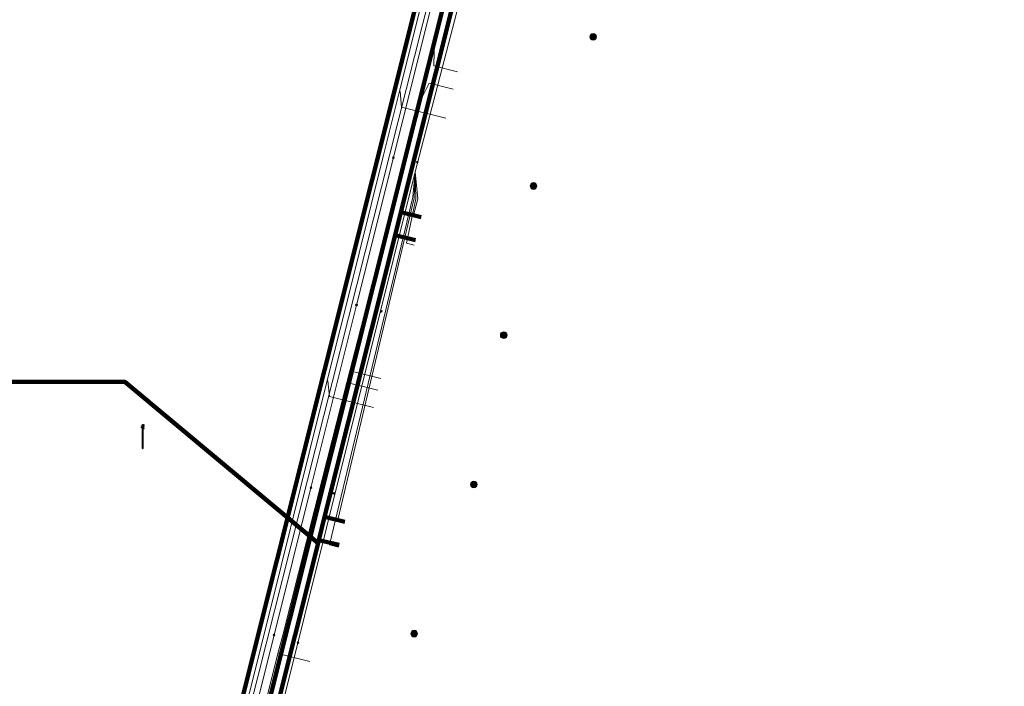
# Model space of a CAD drawing. Extents: x 152558 to 154479, y 462974 to 463683.
# Tile 511 of 638: x 153847 to 153880, y 463391 to 463414. Entities that reach past the tile are written whole.
import ezdxf
from ezdxf.lldxf.tags import DXFTag

# ---------------------------------------------------------------- set-up
doc = ezdxf.new("R2010")
doc.units = 0
doc.header["$LTSCALE"] = 0.2
doc.layers.get('0').update_dxf_attribs({"linetype": 'CONTINUOUS'})
for name, color, linetype, lineweight in [('B-RO-KL-DATA_COAXIAAL_17_ZIGGO BV-G', 90, 'KL-DATA-N', 18), ('B-RO-KL-DATA_COAXIAAL_7_ZIGGO BV-G', 90, 'KL-DATA-N', 18), ('B-RO-KL-DATA_DUCT_ZIGGO BV-G', 90, 'CONTINUOUS', 100), ('B-RO-KL-DATA_HULPSTUK_KPN BV-S', 90, 'CONTINUOUS', 25), ('B-RO-KL-DATA_HULPSTUK_REGGEFIBER OPERATOR BV-S', 90, 'CONTINUOUS', 25), ('B-RO-KL-DATA_KABELBED_KPN BV-G', 90, 'CONTINUOUS', 100), ('B-RO-KL-DATA_KABELBED_ZIGGO BV-G', 90, 'CONTINUOUS', 100), ('B-RO-KL-DATA_REGGEFIBER OPERATOR BV-G', 90, 'KL-DATA-N', 18), ('B-RO-KL-DATA_STEDIN NETBEHEER BV-G', 90, 'KL-DATA-N', 18), ('B-RO-KL-ET_LS_400 V_STEDIN NETBEHEER BV-G', 190, 'KL-LS-N', 18), ('B-RO-KL-ET_LS_GEMEENTE AMERSFOORT-S', 190, 'CONTINUOUS', 25), ('B-RO-KL-GAS_LD_PE_32_0.1 BAR_STEDIN NETBEHEER BV-G', 50, 'KL-GAS-LD-N', 18), ('B-RO-KL-GAS_LD_PVC_63_0.1 BAR_STEDIN NETBEHEER BV-G', 50, 'KL-GAS-LD-N', 18), ('B-RO-KL-WATER_100_VITENS-G', 170, 'KL-WATER-N', 18), ('B-RO-KL-WATER_HULPSTUK_VITENS-S', 170, 'CONTINUOUS', 25)]:
    doc.layers.add(name, color=color, linetype=linetype, lineweight=lineweight)
doc.styles.add('NLCS-ISO', font='NLCS-ISO.ttf')
tags = doc.linetypes.add('KL-DATA-N', pattern='A,4,-1,[101,NLCS.SHX,S=0.5,R=0,X=0,Y=0],-1,4,-1,["D",Standard,S=1,R=0,X=-0.25,Y=-0.5],-1.5', length=12.5).pattern_tags.tags
tags[18] = DXFTag(74, 10)
tags = doc.linetypes.add('KL-GAS-LD-N', pattern='A,4,-1,[69,NLCS.SHX,S=0.5,R=0,X=0,Y=0],-1,4,-1,["L",Standard,S=1,R=0,X=0.25,Y=-0.5],-2', length=13).pattern_tags.tags
tags[18] = DXFTag(74, 10)
tags = doc.linetypes.add('KL-LS-N', pattern='A,4,-1,[103,NLCS.SHX,S=0.75,R=0,X=0,Y=0],-1,4,-1,["L",Standard,S=1,R=0,X=0,Y=-0.5],-2', length=13).pattern_tags.tags
tags[18] = DXFTag(74, 10)
doc.linetypes.add('KL-WATER-N', pattern='A,7,-0.5,[168,NLCS.SHX,S=0.75,R=0,X=0.75,Y=0],-2', length=9.5)

# ---------------------------------------------------------------- blocks, each defined once
blk = doc.blocks.new('SKL-WTB_HULP_OVERIG-SO')
at = {"color": 0, "linetype": 'ByBlock', "lineweight": 18}
for points in [[(-0.14, 0.14), (0.14, -0.14)], [(0.14, 0.14), (-0.14, -0.14)]]:
    blk.add_lwpolyline(points, dxfattribs=at)
at = {"color": 0, "linetype": 'ByBlock', "lineweight": 18, "style": 'NLCS-ISO', "flags": 1}
for tag, p in [('TYPE', (1.5, 0)), ('LABEL', (1.5, -1.5)), ('OMSCHRIJVING', (1.5, -3))]:
    blk.add_attdef(tag, p, '', height=1, dxfattribs=at)
blk = doc.blocks.new('SKL-WTB_HULP_MOF-SO')
at = {"linetype": 'ByBlock', "lineweight": 18}
h = blk.add_hatch(color=0, dxfattribs=at)
h.dxf.hatch_style = 1
h.paths.add_polyline_path([(-0.5625, 0, 1), (0.5625, 0, 1)])
at = {"color": 0, "linetype": 'ByBlock', "lineweight": 18}
blk.add_circle((0, 0), 0.5625, dxfattribs=at)
at = {"color": 0, "linetype": 'ByBlock', "lineweight": 18, "style": 'NLCS-ISO', "flags": 1}
for tag, p in [('TYPE', (1.5, 0)), ('LABEL', (1.5, -1.5)), ('OMSCHRIJVING', (1.5, -3))]:
    blk.add_attdef(tag, p, '', height=1, dxfattribs=at)
blk = doc.blocks.new('SKL-ET_LS_MAST-SO')
for p, q in [((-0.05, 2.07), (0.05, 2.07)), ((-0.05, -2), (0.05, -2))]:
    blk.add_line(p, q)
for points in [[(-0.18, 1.76), (-0.22, 1.76), (-0.22, 1.84), (-0.18, 1.84), (-0.18, 1.79)], [(-0.18, 1.79), (-0.05, 1.79)], [(-0.18, 1.76), (-0.05, 1.76)], [(-0.05, -2), (-0.05, 2.07)], [(0.05, -2), (0.05, 2.07)], [(0.18, 1.92), (0.05, 1.92)], [(0.18, 1.89), (0.05, 1.89)], [(0.18, 1.66), (0.05, 1.66)], [(0.18, 1.89), (0.22, 1.89), (0.22, 1.97), (0.18, 1.97), (0.18, 1.92)], [(0.18, 1.63), (0.22, 1.63), (0.22, 1.71), (0.18, 1.71), (0.18, 1.66)], [(-0.18, 1.49), (-0.22, 1.49), (-0.22, 1.57), (-0.18, 1.57), (-0.18, 1.52)], [(-0.18, 1.52), (-0.05, 1.52)], [(-0.18, 1.49), (-0.05, 1.49)], [(0.18, 1.63), (0.05, 1.63)], [(0.18, 1.39), (0.05, 1.39)], [(0.18, 1.36), (0.05, 1.36)], [(0.18, 1.36), (0.22, 1.36), (0.22, 1.44), (0.18, 1.44), (0.18, 1.39)]]:
    blk.add_lwpolyline(points)

msp = doc.modelspace()

# ---------------------------------------------------------------- linework, layer by layer
at = {"layer": 'B-RO-KL-DATA_COAXIAAL_17_ZIGGO BV-G', "flags": 128}
msp.add_lwpolyline([(153867.288, 463426.344), (153867.714, 463427.941), (153864.876, 463428.755), (153864.352, 463426.665), (153861.995, 463417.261), (153861.802, 463416.489), (153859.455, 463407.125), (153859.261, 463406.352), (153856.896, 463396.915), (153856.701, 463396.137), (153856.676, 463396.036), (153854.355, 463386.778), (153854.16, 463386), (153851.759, 463376.421), (153851.629, 463375.904), (153851.564, 463375.642), (153851.917, 463375.553), (153858.428, 463373.908), (153858.133, 463372.732), (153857.894, 463371.779), (153856.891, 463367.78), (153855.887, 463363.781), (153855.783, 463363.366), (153855.588, 463362.592), (153854.647, 463358.841), (153853.644, 463354.842), (153853.24, 463353.232), (153853.046, 463352.458), (153852.641, 463350.843), (153851.106, 463344.726), (153850.678, 463343.022), (153850.483, 463342.245), (153849.866, 463339.787), (153848.39, 463333.906), (153848.134, 463332.886), (153847.94, 463332.111), (153847.387, 463329.907), (153845.852, 463323.79), (153845.547, 463322.574), (153845.354, 463321.806), (153844.848, 463319.791), (153843.314, 463313.674), (153843.004, 463312.439), (153842.834, 463311.763), (153842.133, 463308.97), (153840.598, 463302.854), (153840.444, 463302.24), (153840.272, 463301.552), (153838.828, 463295.796), (153837.9, 463292.1), (153837.728, 463291.416), (153837.351, 463289.916), (153835.816, 463283.799), (153835.372, 463282.029), (153835.058, 463280.776), (153833.249, 463281.219), (153833.154, 463280.829)], dxfattribs=at)
at = {"layer": 'B-RO-KL-DATA_COAXIAAL_7_ZIGGO BV-G', "flags": 128}
for points in [[(153867.288, 463426.344), (153867.714, 463427.941), (153864.876, 463428.755), (153864.352, 463426.665), (153861.995, 463417.261), (153861.802, 463416.489), (153859.455, 463407.125), (153859.261, 463406.352), (153856.896, 463396.915), (153856.701, 463396.137), (153856.676, 463396.036), (153854.355, 463386.778), (153854.16, 463386), (153851.759, 463376.421), (153851.629, 463375.904), (153851.564, 463375.642), (153851.917, 463375.553), (153858.428, 463373.908), (153858.133, 463372.732), (153857.894, 463371.779), (153858.282, 463371.682)], [(153867.288, 463426.344), (153867.714, 463427.941), (153864.876, 463428.755), (153864.352, 463426.665), (153861.995, 463417.261), (153861.802, 463416.489), (153859.455, 463407.125), (153859.261, 463406.352), (153856.896, 463396.915), (153856.701, 463396.137), (153856.676, 463396.036), (153854.355, 463386.778), (153854.16, 463386), (153851.759, 463376.421), (153851.629, 463375.904), (153851.564, 463375.642), (153851.917, 463375.553), (153858.428, 463373.908), (153858.133, 463372.732), (153857.894, 463371.779), (153856.891, 463367.78), (153855.887, 463363.781), (153855.783, 463363.366), (153855.588, 463362.592), (153854.647, 463358.841), (153855.035, 463358.744)], [(153867.288, 463426.344), (153867.714, 463427.941), (153864.876, 463428.755), (153864.352, 463426.665), (153861.995, 463417.261), (153861.802, 463416.489), (153859.455, 463407.125), (153859.261, 463406.352), (153856.896, 463396.915), (153856.701, 463396.137), (153856.676, 463396.036), (153854.355, 463386.778), (153854.16, 463386), (153851.759, 463376.421), (153851.629, 463375.904), (153851.564, 463375.642), (153851.917, 463375.553), (153858.428, 463373.908), (153858.133, 463372.732), (153857.894, 463371.779), (153856.891, 463367.78), (153855.887, 463363.781), (153856.275, 463363.684)], [(153867.288, 463426.344), (153867.714, 463427.941), (153864.876, 463428.755), (153864.352, 463426.665), (153861.995, 463417.261), (153861.802, 463416.489), (153859.455, 463407.125), (153859.261, 463406.352), (153856.896, 463396.915), (153856.701, 463396.137), (153856.676, 463396.036), (153854.355, 463386.778), (153854.16, 463386), (153851.759, 463376.421), (153851.629, 463375.904), (153851.564, 463375.642), (153851.917, 463375.553), (153858.428, 463373.908), (153858.133, 463372.732), (153857.894, 463371.779), (153856.891, 463367.78), (153857.278, 463367.683)], [(153867.288, 463426.344), (153867.714, 463427.941), (153864.876, 463428.755), (153864.352, 463426.665), (153861.995, 463417.261), (153861.802, 463416.489), (153859.455, 463407.125), (153859.261, 463406.352), (153856.896, 463396.915), (153856.701, 463396.137), (153856.676, 463396.036), (153854.355, 463386.778), (153854.16, 463386), (153851.759, 463376.421), (153852.444, 463376.254)], [(153867.288, 463426.344), (153867.714, 463427.941), (153864.876, 463428.755), (153864.352, 463426.665), (153861.995, 463417.261), (153861.802, 463416.489), (153859.455, 463407.125), (153859.261, 463406.352), (153856.896, 463396.915), (153856.701, 463396.137), (153856.676, 463396.036), (153854.355, 463386.778), (153854.16, 463386), (153851.759, 463376.421), (153852.444, 463376.254)], [(153867.288, 463426.344), (153867.714, 463427.941), (153864.876, 463428.755), (153864.352, 463426.665), (153861.995, 463417.261), (153861.802, 463416.489), (153859.455, 463407.125), (153859.261, 463406.352), (153856.896, 463396.915), (153856.701, 463396.137), (153856.676, 463396.036), (153854.355, 463386.778), (153855.035, 463386.612)], [(153867.288, 463426.344), (153867.714, 463427.941), (153864.876, 463428.755), (153864.352, 463426.665), (153861.995, 463417.261), (153861.802, 463416.489), (153859.455, 463407.125), (153859.261, 463406.352), (153856.896, 463396.915), (153856.701, 463396.137), (153856.676, 463396.036), (153854.355, 463386.778), (153855.035, 463386.612)], [(153867.288, 463426.344), (153867.714, 463427.941), (153864.876, 463428.755), (153864.352, 463426.665), (153861.995, 463417.261), (153861.802, 463416.489), (153859.455, 463407.125), (153859.261, 463406.352), (153856.896, 463396.915), (153857.576, 463396.749)], [(153867.288, 463426.344), (153867.714, 463427.941), (153864.876, 463428.755), (153864.352, 463426.665), (153861.995, 463417.261), (153861.802, 463416.489), (153859.455, 463407.125), (153859.261, 463406.352), (153856.896, 463396.915), (153857.576, 463396.749)], [(153867.288, 463426.344), (153867.714, 463427.941), (153864.876, 463428.755), (153864.352, 463426.665), (153861.995, 463417.261), (153861.802, 463416.489), (153859.455, 463407.125), (153860.135, 463406.959)]]:
    msp.add_lwpolyline(points, dxfattribs=at)
at = {"layer": 'B-RO-KL-DATA_DUCT_ZIGGO BV-G', "flags": 128}
msp.add_lwpolyline([(153940.803, 463406.022), (153929.841, 463409.175), (153928.395, 463409.591), (153925.205, 463410.713), (153918.539, 463413.057), (153916.307, 463413.842), (153913.345, 463414.884), (153912.442, 463415.151), (153912.169, 463415.231), (153897.074, 463419.503), (153875.963, 463425.572), (153867.714, 463427.941), (153864.876, 463428.755), (153864.352, 463426.665), (153861.995, 463417.261), (153861.802, 463416.489), (153859.455, 463407.125), (153859.261, 463406.352), (153856.896, 463396.915), (153856.701, 463396.137), (153856.676, 463396.036), (153854.355, 463386.778)], dxfattribs=at)
msp.add_lwpolyline([(153940.803, 463406.022), (153929.841, 463409.175), (153928.395, 463409.591), (153925.205, 463410.713), (153918.539, 463413.057), (153916.307, 463413.842), (153913.345, 463414.884), (153912.442, 463415.151), (153912.169, 463415.231), (153897.074, 463419.503), (153875.963, 463425.572), (153867.714, 463427.941), (153864.876, 463428.755), (153864.352, 463426.665), (153861.995, 463417.261), (153861.802, 463416.489), (153859.455, 463407.125), (153859.261, 463406.352), (153856.896, 463396.915), (153856.701, 463396.137), (153856.676, 463396.036), (153854.355, 463386.778)], dxfattribs=at)
at = {"layer": 'B-RO-KL-DATA_KABELBED_KPN BV-G', "flags": 128}
for points in [[(153864.538, 463428.671), (153864.379, 463428.606), (153864.226, 463428.528), (153864.08, 463428.438), (153863.943, 463428.335), (153863.814, 463428.221), (153863.696, 463428.096), (153863.589, 463427.962), (153863.494, 463427.819), (153863.411, 463427.669), (153863.341, 463427.512), (153863.285, 463427.35), (153850.495, 463376.32), (153826.937, 463282.363), (153819.801, 463254.048), (153818.822, 463250), (153814.315, 463231.345), (153813.066, 463226.199)], [(153864.538, 463428.671), (153864.159, 463427.132), (153854.321, 463387.879), (153854.028, 463386.712), (153853.785, 463385.741), (153851.369, 463376.102), (153851.176, 463375.323), (153852.141, 463375.084), (153857.94, 463373.595), (153857.844, 463373.224), (153857.722, 463372.737), (153856.992, 463369.829), (153856.949, 463369.657)]]:
    msp.add_lwpolyline(points, dxfattribs=at)
at = {"layer": 'B-RO-KL-DATA_KABELBED_ZIGGO BV-G', "flags": 128}
for points in [[(153861.802, 463416.489), (153859.455, 463407.125)], [(153859.455, 463407.125), (153859.261, 463406.352)], [(153860.135, 463406.959), (153859.455, 463407.125)], [(153859.261, 463406.352), (153856.896, 463396.915)], [(153859.941, 463406.186), (153859.261, 463406.352)], [(153845.489, 463401.439), (153850.195, 463401.439), (153856.676, 463396.036)], [(153856.896, 463396.915), (153856.701, 463396.137)], [(153857.576, 463396.749), (153856.896, 463396.915)], [(153856.676, 463396.036), (153854.355, 463386.778)], [(153856.676, 463396.036), (153856.701, 463396.137)], [(153857.381, 463395.971), (153856.701, 463396.137)]]:
    msp.add_lwpolyline(points, dxfattribs=at)
at = {"layer": 'B-RO-KL-DATA_REGGEFIBER OPERATOR BV-G', "flags": 128}
for points in [[(153848.166, 463353.16), (153853.572, 463374.744), (153851.748, 463375.353), (153854.731, 463387.618), (153859.934, 463408.473), (153864.872, 463427.441), (153865.431, 463427.756), (153867.587, 463427.26), (153869.542, 463426.72)], [(153857.362, 463395.896), (153857.055, 463395.976), (153859.855, 463407.631), (153859.934, 463408.473)], [(153857.577, 463396.754), (153857.334, 463396.815), (153859.901, 463407.59), (153859.934, 463408.473)], [(153859.934, 463408.473), (153859.954, 463407.572), (153859.646, 463406.079), (153859.898, 463406.016)], [(153859.934, 463408.473), (153860.016, 463407.567), (153859.869, 463406.976), (153860.123, 463406.912)]]:
    msp.add_lwpolyline(points, dxfattribs=at)
at = {"layer": 'B-RO-KL-DATA_STEDIN NETBEHEER BV-G', "flags": 128}
msp.add_lwpolyline([(153831.645, 463219.883), (153833.132, 463218.96), (153832.396, 463217.871), (153830.512, 463214.837), (153823.915, 463219.019), (153820.631, 463221.669), (153815.809, 463224.598), (153815.048, 463225.295), (153814.447, 463226.134), (153814.033, 463227.079), (153813.824, 463228.09), (153813.83, 463229.121), (153827.226, 463282.281), (153850.376, 463375.1), (153850.789, 463376.253), (153864.054, 463428.756), (153874.765, 463425.702), (153886.508, 463422.289), (153887.35, 463423.265), (153888.265, 463423.026)], dxfattribs=at)
at = {"layer": 'B-RO-KL-ET_LS_400 V_STEDIN NETBEHEER BV-G', "flags": 128}
for points in [[(153812.718, 463225.576), (153814.871, 463234.049), (153815.493, 463236.498), (153816.185, 463239.223), (153817.439, 463244.159), (153818.062, 463246.61), (153818.693, 463249.094), (153818.923, 463250), (153819.717, 463252.892), (153819.999, 463254.009), (153820.867, 463257.452), (153821.303, 463259.184), (153822.548, 463264.122), (153823.202, 463266.718), (153823.792, 463269.06), (153825.036, 463273.999), (153825.713, 463276.684), (153826.577, 463280.114), (153827.129, 463282.304), (153827.299, 463283.543), (153827.883, 463285.834), (153828.293, 463287.441), (153829.141, 463290.768), (153830.46, 463295.942), (153830.681, 463296.81), (153831.957, 463301.815), (153832.993, 463305.879), (153833.215, 463306.749), (153834.534, 463311.923), (153835.792, 463316.857), (153836.245, 463318.636), (153836.81, 463320.852), (153838.369, 463326.965), (153838.759, 463328.493), (153839.627, 463331.899), (153840.388, 463334.886), (153840.844, 463336.742), (153841.154, 463338.003), (153842.06, 463341.689), (153843.276, 463346.636), (153843.43, 463347.262), (153844.549, 463351.815), (153845.765, 463356.762), (153846.521, 463359.837), (153846.981, 463361.709), (153848.337, 463367.224), (153848.486, 463367.83), (153849.47, 463371.835), (153850.279, 463375.124), (153850.692, 463376.278), (153851.173, 463378.205), (153851.727, 463380.422), (153852.642, 463384.088), (153853.876, 463389.03), (153854.374, 463391.025), (153855.109, 463393.971), (153856.401, 463399.148), (153856.984, 463401.482), (153857.635, 463404.09), (153858.869, 463409.031), (153859.404, 463411.176), (153860.161, 463414.208), (153864.038, 463429.741), (153864.888, 463430.664), (153885.546, 463424.868)], [(153860.964, 463410.27), (153859.477, 463410.643), (153859.423, 463411.171), (153859.404, 463411.176)], [(153858.535, 463400.577), (153857.057, 463400.948), (153857.003, 463401.477), (153856.984, 463401.482)]]:
    msp.add_lwpolyline(points, dxfattribs=at)
at = {"layer": 'B-RO-KL-GAS_LD_PE_32_0.1 BAR_STEDIN NETBEHEER BV-G', "flags": 128}
for points in [[(153861.353, 463411.822), (153860.553, 463412.023), (153860.581, 463412.944)], [(153861.207, 463411.24), (153860.404, 463411.441), (153859.988, 463410.618)], [(153858.779, 463401.547), (153857.743, 463401.806)], [(153858.681, 463401.159), (153857.645, 463401.419)], [(153856.401, 463392.063), (153855.33, 463392.331)]]:
    msp.add_lwpolyline(points, dxfattribs=at)
at = {"layer": 'B-RO-KL-GAS_LD_PVC_63_0.1 BAR_STEDIN NETBEHEER BV-G', "flags": 128}
msp.add_lwpolyline([(153814.394, 463229.746), (153815.633, 463234.531), (153816.099, 463236.346), (153816.199, 463236.733), (153816.839, 463239.226), (153817.983, 463243.682), (153818.47, 463245.579), (153819.067, 463247.903), (153819.442, 463249.362), (153820.865, 463254.902), (153821.331, 463256.716), (153821.431, 463257.104), (153822.124, 463259.803), (153823.481, 463265.09), (153823.907, 463266.747), (153824.006, 463267.134), (153824.803, 463270.237), (153825.849, 463274.312), (153826.488, 463276.798), (153826.588, 463277.186), (153827.164, 463279.431), (153828.478, 463284.547), (153830.071, 463284.141), (153830.527, 463285.961), (153830.793, 463287.021), (153831.06, 463288.087), (153831.593, 463290.216), (153832.817, 463295.105), (153833.36, 463297.272), (153833.603, 463298.242), (153834.221, 463300.709), (153835.672, 463306.503), (153835.901, 463307.417), (153836.144, 463308.387), (153837.066, 463312.071), (153838.081, 463316.124), (153838.467, 463317.666), (153838.661, 463318.442), (153838.714, 463318.652), (153839.272, 463320.879), (153839.872, 463323.274), (153840.567, 463326.048), (153841.06, 463328.017), (153841.206, 463328.6), (153841.235, 463328.714), (153841.84, 463331.128), (153842.382, 463333.294), (153843.119, 463336.235), (153843.529, 463337.873), (153843.832, 463339.083), (153844.172, 463340.44), (153844.676, 463342.453), (153845.823, 463347.032), (153846.731, 463350.661), (153846.95, 463351.534), (153846.97, 463351.612), (153848.117, 463356.191), (153848.93, 463359.438), (153849.264, 463360.771), (153849.282, 463360.843), (153850.411, 463365.35), (153851.459, 463369.532), (153851.726, 463370.599), (153852.093, 463372.065), (153852.787, 463374.837), (153850.989, 463375.288), (153851.852, 463378.678), (153852.41, 463380.87), (153852.608, 463381.645), (153852.905, 463382.811), (153854.135, 463387.638), (153854.886, 463390.587), (153855.33, 463392.331), (153855.489, 463392.955), (153856.815, 463398.161), (153857.645, 463401.419), (153857.743, 463401.806), (153858.284, 463403.929), (153859.526, 463408.805), (153859.988, 463410.618), (153860.581, 463412.944), (153860.842, 463413.968), (153862.074, 463418.805), (153862.787, 463421.606), (153862.935, 463422.188), (153863.504, 463424.421), (153863.818, 463425.653)], dxfattribs=at)
at = {"layer": 'B-RO-KL-WATER_100_VITENS-G', "flags": 128}
msp.add_lwpolyline([(153863.603, 463426.551), (153862.967, 463424.009), (153861.966, 463420.009), (153860.671, 463414.833), (153859.2, 463408.951), (153857.964, 463404.01), (153856.434, 463397.892), (153855.198, 463392.951), (153853.726, 463387.069), (153852.725, 463383.07), (153852.605, 463382.592)], dxfattribs=at)

# ---------------------------------------------------------------- block references
at = {"layer": 'B-RO-KL-DATA_HULPSTUK_KPN BV-S', "xscale": 0.2, "yscale": 0.2, "zscale": 0.2}
for p in [(153865.9, 463413), (153863.9, 463408), (153862.9, 463403), (153861.9, 463398), (153859.9, 463393)]:
    msp.add_blockref('SKL-WTB_HULP_MOF-SO', p, dxfattribs=at)
at = {"layer": 'B-RO-KL-DATA_HULPSTUK_REGGEFIBER OPERATOR BV-S', "xscale": 0.2, "yscale": 0.2, "zscale": 0.2}
for p in [(153860, 463408.8), (153858.8, 463403.8), (153857.2, 463397.7), (153856, 463392.7)]:
    msp.add_blockref('SKL-WTB_HULP_OVERIG-SO', p, dxfattribs=at)
at = {"layer": 'B-RO-KL-ET_LS_GEMEENTE AMERSFOORT-S', "xscale": 0.2, "yscale": 0.2, "zscale": 0.2}
msp.add_blockref('SKL-ET_LS_MAST-SO', (153850.8, 463399.6), dxfattribs=at)
at = {"layer": 'B-RO-KL-WATER_HULPSTUK_VITENS-S', "xscale": 0.2, "yscale": 0.2, "zscale": 0.2}
for p in [(153859.2, 463408.951), (153857.964, 463404.01), (153856.434, 463397.892), (153855.198, 463392.951)]:
    msp.add_blockref('SKL-WTB_HULP_OVERIG-SO', p, dxfattribs=at)

doc.saveas('drawing.dxf')
